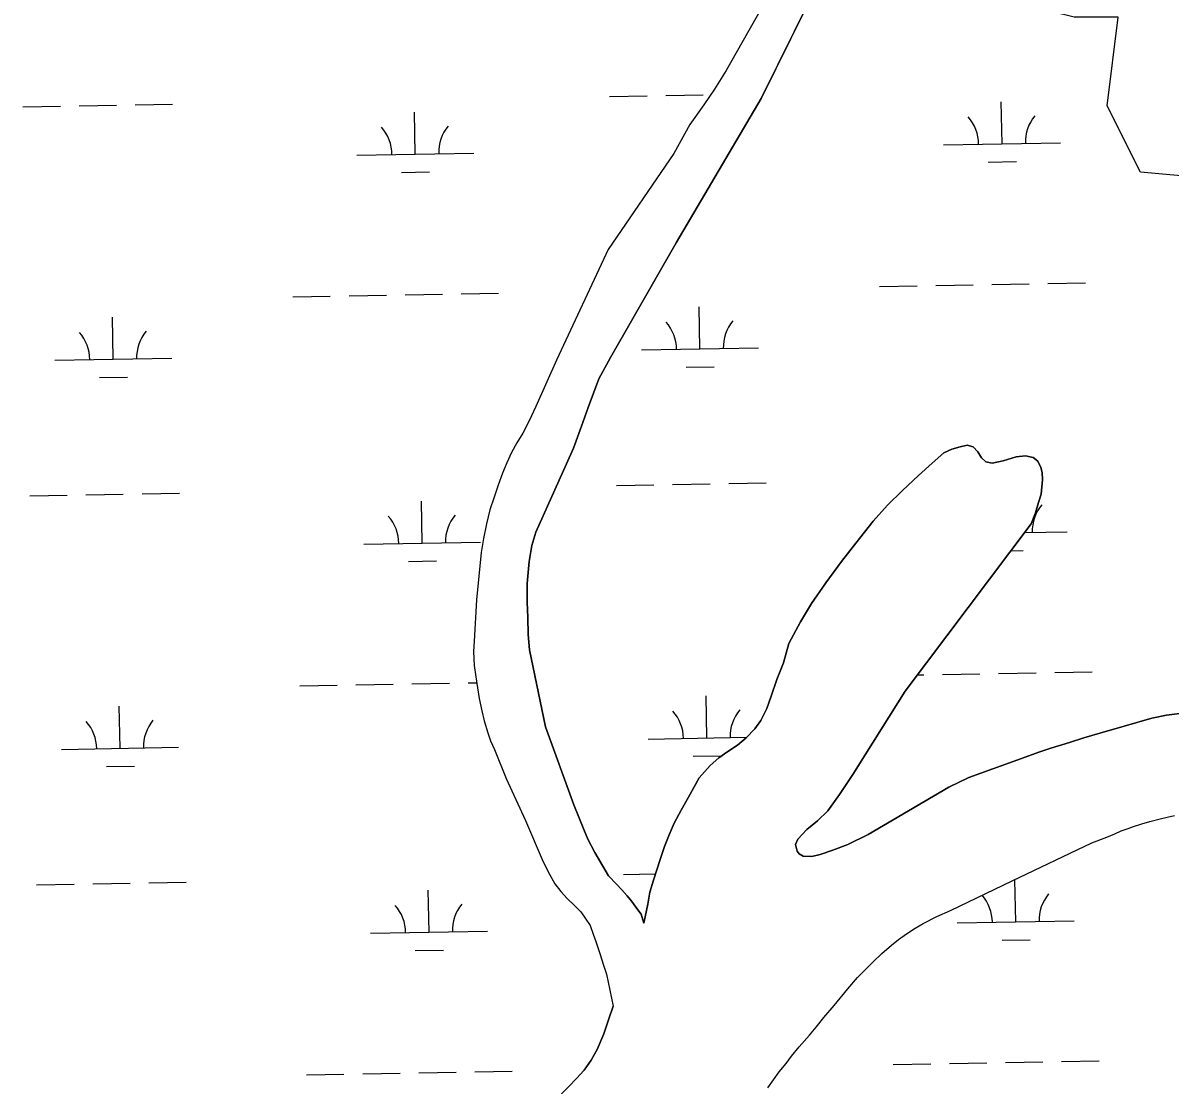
# Model space of a CAD drawing. Extents: x 3903937 to 3942190, y 260677 to 286651.
# Drawn here: x 3924599 to 3925580, y 272884 to 273792 of the extents above; entities that cross this region are included whole.
import ezdxf

# ---------------------------------------------------------------- set-up
doc = ezdxf.new("R2010")
doc.units = 0
for name, color, linetype in [('V-SITE-VEGE', 7, 'Continuous'), ('V-TOPO-SHOR', 7, 'Continuous'), ('V-WETL-SWMP', 7, 'Continuous')]:
    doc.layers.add(name, color=color, linetype=linetype)

msp = doc.modelspace()

# ---------------------------------------------------------------- linework, layer by layer
at = {"layer": 'V-SITE-VEGE'}
msp.add_lwpolyline([(3925762.457, 274203.561), (3925790.828, 274288.719), (3925838.114, 274354.953), (3925894.858, 274326.568), (3925932.6890000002, 274260.333), (3925913.774, 274175.175), (3925942.145, 274118.403), (3925970.518, 274061.63), (3925998.889, 273948.087), (3925979.973, 273862.929), (3925923.231, 273815.62), (3925771.915, 273711.539), (3925658.427, 273654.766), (3925554.399, 273664.228), (3925526.026, 273721.001), (3925535.484, 273796.697), (3925497.6550000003, 273796.697), (3925384.167, 273825.082), (3925393.625, 273872.393), (3925421.9960000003, 273929.161), (3925507.111, 273948.087), (3925611.1410000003, 274004.86)], close=True, dxfattribs=at)
at = {"layer": 'V-TOPO-SHOR'}
for points in [[(3925293.328, 273855.495), (3925229.865, 273727.204), (3925157.306, 273603.74700000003), (3925101.062, 273505.748), (3925091.293, 273487.559)], [(3925255.501, 273848.968), (3925208.582, 273766.165), (3925200.046, 273751.221), (3925190.004, 273735.349), (3925180.823, 273721.765), (3925168.849, 273704.893), (3925155.217, 273680.151), (3925099.0670000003, 273598.078), (3925054.992, 273503.608), (3925037.404, 273463.915), (3925031.518, 273451.756), (3925026.136, 273441.103), (3925021.114, 273432.808), (3925016.522, 273424.655), (3925012.502, 273415.787), (3925008.697, 273406.85), (3925004.961, 273396.548), (3925001.582, 273386.392), (3924998.062, 273375.663), (3924995.108, 273363.502), (3924992.5160000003, 273350.98), (3924990.566, 273339.032), (3924986.572, 273298.676), (3924984.662, 273263.328), (3924984.004, 273254.454), (3924984.559, 273242.504), (3924985.907, 273232.626), (3924987.396, 273223.32), (3924988.8850000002, 273214.16000000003), (3924991.088, 273203.637), (3924993.153, 273195.04600000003), (3924996.143, 273185.023), (3924998.4960000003, 273178.078), (3925001.846, 273170.629), (3925011.759, 273145.711), (3925028.454, 273109.906), (3925042.718, 273076.466), (3925047.5700000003, 273066.728), (3925053.423, 273055.913), (3925058.781, 273049.107), (3925063.997, 273043.375), (3925070.356, 273037.141)], [(3925091.293, 273487.559), (3925082.048, 273463.053), (3925076.457, 273447.107), (3925069.578, 273428.272), (3925063.4560000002, 273415.005), (3925037.355, 273356.58), (3925033.8030000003, 273345.127), (3925031.5360000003, 273331.317), (3925029.7970000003, 273312.691), (3925029.775, 273296.737), (3925030.289, 273283.564), (3925030.699, 273269.003), (3925031.964, 273255.939), (3925045.469, 273190.069), (3925069.6780000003, 273123.22000000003), (3925078.214, 273102.222), (3925081.737, 273093.866), (3925087.608, 273082.615), (3925094.4450000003, 273070.826), (3925099.466, 273062.575)], [(3925129.625, 273022.223), (3925132.968, 273038.279), (3925134.909, 273048.556), (3925138.0300000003, 273058.938), (3925143.517, 273076.491), (3925147.3850000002, 273087.728), (3925151.363, 273097.68), (3925155.444, 273107.52400000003), (3925161.457, 273118.651), (3925167.792, 273129.993), (3925176.916, 273146.469), (3925186.2460000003, 273157.05700000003), (3925193.859, 273163.578), (3925201.467, 273168.92100000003), (3925209.829, 273174.369), (3925217.1180000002, 273180.568), (3925224.6240000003, 273188.375), (3925229.774, 273195.541), (3925234.714, 273205.708), (3925238.583, 273216.195), (3925243.316, 273230.53500000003), (3925249.009, 273244.76900000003), (3925253.531, 273261.145), (3925263.515, 273279.761), (3925273.174, 273295.488), (3925285.3000000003, 273313.137), (3925298.71, 273331.428), (3925310.83, 273347.151), (3925325.848, 273365.761), (3925338.075, 273379.556), (3925350.836, 273392.174), (3925364.557, 273404.787), (3925376.139, 273415.587), (3925386.109, 273424.352), (3925393.1780000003, 273427.447), (3925400.25, 273429.472), (3925406.14, 273430.748), (3925411.278, 273429.456), (3925415.34, 273425.061), (3925418.5470000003, 273420.129), (3925422.073, 273416.59), (3925427.5330000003, 273415.513), (3925437.0670000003, 273417.534), (3925448.2060000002, 273420.729), (3925456.023, 273421.79), (3925462.767, 273420.281), (3925466.511, 273417.278)], [(3925466.511, 273417.278), (3925469.2860000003, 273411.81200000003), (3925470.46, 273407.528), (3925470.664, 273401.103), (3925469.468, 273389.006), (3925467.318, 273381.729), (3925464.735, 273372.951), (3925460.867, 273363.53500000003), (3925353.054, 273220.635), (3925319.032, 273165.968), (3925308.5160000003, 273149.172), (3925297.139, 273132.05700000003), (3925287.055, 273118.151), (3925278.0500000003, 273109.705), (3925269.151, 273102.331), (3925261.43, 273093.88300000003), (3925259.389, 273089.281), (3925260.666, 273083.606), (3925262.483, 273081.568), (3925266.014, 273079.422), (3925273.294, 273079.196), (3925280.577, 273080.898), (3925291.184, 273084.525), (3925304.148, 273089.43200000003), (3925321.398, 273097.972), (3925390.52, 273138.455), (3925407.662, 273146.676), (3925455.7630000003, 273163.955), (3925467.441, 273168.221), (3925477.7260000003, 273171.846), (3925493.686, 273176.642), (3925506.007, 273180.693), (3925519.718, 273184.742), (3925540.497, 273190.71), (3925564.278, 273197.528), (3925576.704, 273200.08), (3925638.711, 273207.7)], [(3925235.8340000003, 272881.374), (3925245.491, 272895.065), (3925251.2830000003, 272902.231), (3925255.897, 272908.434), (3925262.5470000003, 272916.348), (3925271.234, 272926.50800000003), (3925276.917, 272933.246), (3925283.463, 272941.481), (3925292.363, 272951.856), (3925304.268, 272966.079), (3925312.421, 272975.811), (3925318.748, 272982.013), (3925325.396, 272988.855), (3925333.223, 272996.34), (3925341.37, 273003.287), (3925347.4790000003, 273008.096), (3925354.34, 273013.013), (3925361.842, 273017.822), (3925368.485, 273021.773), (3925380.165, 273027.859), (3925392.058, 273033.09), (3925444.563, 273058.284), (3925512.923, 273090.737), (3925525.563, 273095.752), (3925532.42, 273098.525), (3925537.992, 273101.087), (3925543.884, 273103.221), (3925548.49, 273104.927), (3925555.454, 273107.059), (3925562.523, 273109.083), (3925571.307, 273111.319), (3925577.306, 273112.704), (3925583.6240000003, 273114.193)], [(3925099.466, 273062.575), (3925106.309, 273055.39), (3925110.906, 273050.565), (3925115.396, 273045.527), (3925119.244, 273040.596), (3925123.518, 273034.808), (3925127.366, 273029.985), (3925129.625, 273022.223)], [(3925070.356, 273037.141), (3925075.703, 273031.779), (3925079.5500000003, 273026.526), (3925083.611, 273020.09500000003), (3925086.384, 273012.81), (3925088.622, 273006.49), (3925092.143, 272996.205), (3925095.018, 272986.244), (3925097.578, 272978.638), (3925103.29, 272951.055)], [(3924951.9960000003, 272576.939), (3924992.002, 272698.731), (3925042.534, 272844.924), (3925044.258, 272852.417), (3925046.8370000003, 272858.197), (3925049.522, 272863.331), (3925052.311, 272868.039), (3925056.174, 272872.637), (3925060.2490000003, 272877.343), (3925065.396, 272882.582), (3925071.937, 272889.318), (3925078.478, 272896.482), (3925084.594, 272904.93200000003), (3925089.747, 272914.136), (3925095.44, 272927.405), (3925099.419, 272939.39), (3925103.29, 272951.055)]]:
    msp.add_lwpolyline(points, dxfattribs=at)
at = {"layer": 'V-WETL-SWMP'}
for p, q in [((3925229.864, 273727.205), (3925293.327, 273855.49499999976)), ((3925100.404904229, 273729.0132032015), (3925132.399948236, 273729.5763713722)), ((3925148.3974702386, 273729.8579554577), (3925180.392514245, 273730.42112362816)), ((3925157.307, 273603.74599999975), (3925229.864, 273727.205)), ((3924598.5746371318, 273720.18012163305), (3924630.5696811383, 273720.74328980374)), ((3924646.5672031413, 273721.0248738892), (3924678.562247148, 273721.5880420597)), ((3924694.559769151, 273721.86962614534), (3924726.5548131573, 273722.4327943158)), ((3924934.183899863, 273679.65023433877), (3924933.550335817, 273715.6446584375)), ((3925436.014218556, 273688.4831783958), (3925435.380654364, 273724.4776029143)), ((3925386.0219622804, 273687.6032281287), (3925486.0064748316, 273689.36312866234)), ((3924884.1916436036, 273678.77028407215), (3924984.176156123, 273680.5301846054)), ((3925424.2876473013, 273672.8433801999), (3925448.2839303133, 273673.2657563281)), ((3924922.45732855, 273664.0104363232), (3924946.453611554, 273664.4328124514)), ((3925101.061, 273505.748), (3925157.307, 273603.74599999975)), ((3925379.2924621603, 273567.3951784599), (3925411.287506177, 273567.958346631)), ((3925427.2850281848, 273568.2399307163), (3925459.2800722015, 273568.8030988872)), ((3925475.2775942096, 273569.0846829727), (3925507.2726382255, 273569.6478511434)), ((3924829.46957699, 273557.7174835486), (3924861.4646209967, 273558.2806517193)), ((3924877.4621429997, 273558.56223580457), (3924909.4571870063, 273559.1254039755)), ((3924925.4547090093, 273559.40698806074), (3924957.449753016, 273559.97015623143)), ((3924973.447275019, 273560.2517403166), (3925005.4423190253, 273560.8149084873)), ((3925331.2998961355, 273566.550426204), (3925363.294940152, 273567.1135943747)), ((3925177.6248472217, 273513.09561941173), (3925176.9912830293, 273549.09004393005)), ((3924675.794527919, 273504.2626773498), (3924675.160963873, 273540.2571014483)), ((3925127.632590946, 273512.2156691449), (3925227.617103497, 273513.9755696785)), ((3924625.802271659, 273503.3827270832), (3924725.786784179, 273505.14262761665)), ((3925091.292, 273487.559), (3925101.061, 273505.748)), ((3925165.8982759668, 273497.4558212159), (3925189.8945589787, 273497.8781973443)), ((3924664.0679566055, 273488.6228793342), (3924688.06423961, 273489.0452554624)), ((3925082.048, 273463.0529999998), (3925091.292, 273487.559)), ((3925076.458, 273447.107), (3925082.048, 273463.0529999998)), ((3925069.578, 273428.272), (3925076.458, 273447.107)), ((3925406.14, 273430.7479999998), (3925400.2490000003, 273429.4719999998)), ((3925411.278, 273429.4559999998), (3925406.14, 273430.7479999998)), ((3925063.4560000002, 273415.0039999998), (3925069.578, 273428.272)), ((3925386.108, 273424.3519999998), (3925376.1380000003, 273415.586)), ((3925393.179, 273427.44699999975), (3925386.108, 273424.3519999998)), ((3925400.2490000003, 273429.4719999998), (3925393.179, 273427.44699999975)), ((3925415.34, 273425.06), (3925411.278, 273429.4559999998)), ((3925418.546, 273420.1299999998), (3925415.34, 273425.06)), ((3925448.2060000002, 273420.73), (3925437.066, 273417.534)), ((3925456.024, 273421.79), (3925448.2060000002, 273420.73)), ((3925462.768, 273420.2809999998), (3925456.024, 273421.79)), ((3925037.3540000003, 273356.579), (3925063.4560000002, 273415.0039999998)), ((3925376.1380000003, 273415.586), (3925364.558, 273404.788)), ((3925422.074, 273416.591), (3925418.546, 273420.1299999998)), ((3925427.5330000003, 273415.513), (3925422.074, 273416.591)), ((3925437.066, 273417.534), (3925427.5330000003, 273415.513)), ((3925466.511, 273417.278), (3925462.768, 273420.2809999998)), ((3925469.287, 273411.8129999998), (3925466.511, 273417.278)), ((3925470.4590000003, 273407.52799999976), (3925469.287, 273411.8129999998)), ((3925364.558, 273404.788), (3925350.835, 273392.173)), ((3925469.469, 273389.006), (3925470.664, 273401.103)), ((3925470.664, 273401.103), (3925470.4590000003, 273407.52799999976)), ((3925106.2597046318, 273396.3895890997), (3925138.2547486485, 273396.95275727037)), ((3925154.2522706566, 273397.23434135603), (3925186.2473146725, 273397.7975095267)), ((3925202.244836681, 273398.07909361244), (3925234.2398806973, 273398.6422617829)), ((3925350.835, 273392.173), (3925338.075, 273379.556)), ((3924604.429384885, 273387.55664838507), (3924636.4244288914, 273388.11981655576)), ((3924652.4219508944, 273388.4014006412), (3924684.416994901, 273388.96456881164)), ((3924700.414516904, 273389.24615289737), (3924732.4095609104, 273389.8093210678)), ((3924940.0386476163, 273347.02676109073), (3924939.40508357, 273383.0211851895)), ((3925464.735, 273372.95099999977), (3925467.3170000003, 273381.728)), ((3925467.3170000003, 273381.728), (3925469.469, 273389.006)), ((3925338.075, 273379.556), (3925325.848, 273365.76099999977)), ((3925460.867, 273363.53399999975), (3925464.735, 273372.95099999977)), ((3925325.848, 273365.76099999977), (3925310.8310000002, 273347.151)), ((3925353.0530000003, 273220.636), (3925460.867, 273363.53399999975)), ((3925033.804, 273345.127), (3925037.3540000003, 273356.579)), ((3925455.254642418, 273356.09531231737), (3925491.8612239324, 273356.73965153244)), ((3924890.0463913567, 273346.14681082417), (3924990.0309038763, 273347.90671135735)), ((3925031.5360000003, 273331.318), (3925033.804, 273345.127)), ((3925310.8310000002, 273347.151), (3925298.71, 273331.429)), ((3925443.45370519, 273340.4542051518), (3925454.138679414, 273340.64227919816)), ((3924928.312076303, 273331.38696307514), (3924952.3083593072, 273331.80933920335)), ((3925029.7970000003, 273312.69), (3925031.5360000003, 273331.318)), ((3925298.71, 273331.429), (3925285.299, 273313.138)), ((3925029.774, 273296.73600000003), (3925029.7970000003, 273312.69)), ((3925285.299, 273313.13799999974), (3925273.174, 273295.4879999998)), ((3925030.29, 273283.565), (3925029.774, 273296.73600000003)), ((3925273.174, 273295.4879999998), (3925263.515, 273279.76199999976)), ((3925030.698, 273269.0029999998), (3925030.29, 273283.565)), ((3925263.515, 273279.76199999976), (3925253.531, 273261.145)), ((3925031.964, 273255.938), (3925030.698, 273269.0029999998)), ((3925045.468, 273190.069), (3925031.964, 273255.938)), ((3925253.531, 273261.145), (3925249.0100000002, 273244.76900000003)), ((3925249.0100000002, 273244.76900000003), (3925243.315, 273230.5359999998)), ((3925363.429722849, 273234.3894359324), (3925369.149689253, 273234.4901172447)), ((3925385.1472112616, 273234.77170132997), (3925417.142255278, 273235.3348695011)), ((3925433.1397772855, 273235.6164535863), (3925465.1348213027, 273236.1796217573)), ((3925481.1323433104, 273236.46120584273), (3925513.1273873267, 273237.0243740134)), ((3924835.3243247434, 273225.09401030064), (3924867.31936875, 273225.65717847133)), ((3924883.316890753, 273225.9387625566), (3924915.3119347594, 273226.5019307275)), ((3924931.3094567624, 273226.7835148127), (3924963.304500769, 273227.3466829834)), ((3924979.302022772, 273227.62826706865), (3924986.6849485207, 273227.7582193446)), ((3925243.315, 273230.5359999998), (3925238.583, 273216.195)), ((3925183.479596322, 273180.47214228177), (3925182.8460321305, 273216.46656680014)), ((3925238.583, 273216.195), (3925234.714, 273205.707)), ((3925319.032, 273165.969), (3925353.0530000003, 273220.636)), ((3924681.649275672, 273171.6392041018), (3924681.015711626, 273207.6336282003)), ((3925234.714, 273205.707), (3925229.774, 273195.542)), ((3925638.71, 273207.701), (3925576.703, 273200.08)), ((3925229.774, 273195.542), (3925224.6240000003, 273188.37499999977)), ((3925564.278, 273197.528), (3925540.498, 273190.70899999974)), ((3925576.703, 273200.0799999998), (3925564.278, 273197.528)), ((3925069.679, 273123.221), (3925045.468, 273190.069)), ((3925224.6240000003, 273188.37499999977), (3925217.1180000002, 273180.5689999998)), ((3925540.498, 273190.70899999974), (3925519.717, 273184.7419999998)), ((3925133.487340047, 273179.5921920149), (3925217.6024021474, 273181.07276274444)), ((3925217.1180000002, 273180.569), (3925209.828, 273174.36900000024)), ((3925493.686, 273176.642), (3925477.725, 273171.8459999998)), ((3925506.006, 273180.693), (3925493.686, 273176.642)), ((3925519.717, 273184.742), (3925506.006, 273180.693)), ((3924631.657019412, 273170.7592538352), (3924731.641531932, 273172.51915436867)), ((3925201.468, 273168.92100000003), (3925193.858, 273163.578)), ((3925209.828, 273174.369), (3925201.468, 273168.92100000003)), ((3925308.515, 273149.173), (3925319.032, 273165.969)), ((3925467.441, 273168.22000000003), (3925455.764, 273163.954)), ((3925477.725, 273171.8459999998), (3925467.441, 273168.22000000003)), ((3924669.9227043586, 273155.9994060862), (3924693.918987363, 273156.4217822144)), ((3925171.7530250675, 273164.8323440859), (3925195.74930808, 273165.25472021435)), ((3925186.2460000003, 273157.05699999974), (3925176.916, 273146.46999999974)), ((3925193.858, 273163.578), (3925186.2460000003, 273157.05700000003)), ((3925455.764, 273163.954), (3925407.662, 273146.67599999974)), ((3925176.916, 273146.46999999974), (3925167.791, 273129.993)), ((3925297.14, 273132.05700000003), (3925308.515, 273149.173)), ((3925407.662, 273146.67599999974), (3925390.519, 273138.4559999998)), ((3925390.519, 273138.456), (3925321.398, 273097.973)), ((3925167.791, 273129.993), (3925161.457, 273118.652)), ((3925287.055, 273118.15199999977), (3925297.14, 273132.05700000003)), ((3925078.215, 273102.223), (3925069.679, 273123.221)), ((3925161.457, 273118.652), (3925155.4450000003, 273107.5249999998)), ((3925278.049, 273109.7059999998), (3925287.055, 273118.15199999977)), ((3925155.4450000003, 273107.5249999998), (3925151.362, 273097.68)), ((3925269.151, 273102.3309999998), (3925278.049, 273109.7059999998)), ((3925081.736, 273093.866), (3925078.215, 273102.223)), ((3925151.362, 273097.68), (3925147.386, 273087.72799999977)), ((3925261.43, 273093.88299999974), (3925269.151, 273102.3309999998)), ((3925321.398, 273097.973), (3925304.147, 273089.43200000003)), ((3925087.609, 273082.61499999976), (3925081.736, 273093.866)), ((3925147.386, 273087.72799999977), (3925143.5160000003, 273076.49)), ((3925259.389, 273089.281), (3925261.43, 273093.88299999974)), ((3925260.666, 273083.60499999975), (3925259.389, 273089.281)), ((3925304.147, 273089.43200000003), (3925291.183, 273084.5249999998)), ((3925094.4450000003, 273070.82699999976), (3925087.609, 273082.61499999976)), ((3925262.483, 273081.5679999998), (3925260.666, 273083.60499999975)), ((3925266.014, 273079.42099999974), (3925262.483, 273081.5679999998)), ((3925273.294, 273079.196), (3925266.014, 273079.42099999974)), ((3925280.578, 273080.89900000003), (3925273.294, 273079.196)), ((3925291.183, 273084.5249999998), (3925280.578, 273080.89900000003)), ((3925099.466, 273062.5749999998), (3925094.4450000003, 273070.82699999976)), ((3925143.5160000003, 273076.49), (3925138.0300000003, 273058.938)), ((3925106.309, 273055.39099999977), (3925099.466, 273062.5749999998)), ((3925112.114453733, 273063.76611196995), (3925139.6907723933, 273064.2515029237)), ((3925138.0300000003, 273058.938), (3925134.91, 273048.556)), ((3925447.723434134, 273023.236437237), (3925447.0898705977, 273059.2308611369)), ((3924610.284132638, 273054.93317513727), (3924642.2791766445, 273055.49634330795)), ((3924658.2766986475, 273055.77792739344), (3924690.271742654, 273056.3410955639)), ((3924706.269264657, 273056.6226796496), (3924738.2643086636, 273057.1858478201)), ((3924945.8933953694, 273014.403287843), (3924945.2598313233, 273050.39771194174)), ((3925110.906, 273050.566), (3925106.309, 273055.39099999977)), ((3925115.396, 273045.527), (3925110.906, 273050.566)), ((3925134.91, 273048.556), (3925132.968, 273038.28)), ((3925119.244, 273040.5959999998), (3925115.396, 273045.527)), ((3925123.518, 273034.808), (3925119.244, 273040.5959999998)), ((3925132.968, 273038.28), (3925129.626, 273022.223)), ((3925127.366, 273029.98399999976), (3925123.518, 273034.808)), ((3925129.626, 273022.223), (3925127.366, 273029.98399999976)), ((3925397.7311780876, 273022.356486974), (3925497.7156901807, 273024.11638749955)), ((3924895.90113911, 273013.5233375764), (3924995.8856516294, 273015.2832381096)), ((3924934.1668240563, 272998.7634898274), (3924958.1631070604, 272999.1858659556)), ((3925435.9968626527, 273007.5966393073), (3925459.9931455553, 273008.0190154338)), ((3925343.009110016, 272901.3036871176), (3925375.0041538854, 272901.8668552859)), ((3925391.0016758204, 272902.1484393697), (3925422.9967196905, 272902.7116075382)), ((3925438.994241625, 272902.99319162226), (3925470.9892854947, 272903.55635979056)), ((3925486.986807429, 272903.8379438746), (3925518.9818512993, 272904.4011120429)), ((3924841.1790724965, 272892.4705370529), (3924873.174116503, 272893.0337052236)), ((3924889.171638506, 272893.3152893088), (3924921.1666825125, 272893.8784574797)), ((3924937.1642045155, 272894.16004156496), (3924969.159248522, 272894.72320973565)), ((3924985.156770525, 272895.00479382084), (3925017.1518145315, 272895.56796199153))]:
    msp.add_line(p, q, dxfattribs=at)
for points in [[(3925255.502, 273848.968), (3925208.582, 273766.166), (3925200.045, 273751.221), (3925190.004, 273735.349), (3925180.824, 273721.765), (3925168.849, 273704.893), (3925155.217, 273680.152), (3925099.066, 273598.078), (3925054.992, 273503.607), (3925037.403, 273463.915), (3925031.517, 273451.757), (3925026.1350000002, 273441.102), (3925021.114, 273432.808), (3925016.522, 273424.656), (3925012.502, 273415.788), (3925008.697, 273406.849), (3925004.961, 273396.549), (3925001.583, 273386.392), (3924998.061, 273375.662), (3924995.109, 273363.501), (3924992.515, 273350.981), (3924990.566, 273339.033), (3924986.573, 273298.677), (3924984.662, 273263.328), (3924984.005, 273254.455), (3924984.56, 273242.504), (3924985.906, 273232.626), (3924987.395, 273223.321), (3924988.8850000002, 273214.159), (3924991.089, 273203.636), (3924993.1520000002, 273195.045), (3924996.143, 273185.022), (3924998.495, 273178.077), (3925001.847, 273170.63), (3925011.759, 273145.712), (3925028.454, 273109.907), (3925042.719, 273076.467)], [(3925312.421, 272975.811), (3925318.747, 272982.012), (3925325.395, 272988.855), (3925333.223, 272996.34), (3925341.37, 273003.288), (3925347.48, 273008.097), (3925354.34, 273013.013), (3925361.842, 273017.821), (3925368.486, 273021.773), (3925380.166, 273027.86), (3925392.059, 273033.089), (3925444.562, 273058.284), (3925512.9220000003, 273090.737), (3925525.563, 273095.752), (3925532.42, 273098.526), (3925537.992, 273101.088), (3925543.884, 273103.221), (3925548.491, 273104.928), (3925555.453, 273107.059), (3925562.523, 273109.083), (3925571.307, 273111.32), (3925577.305, 273112.703), (3925583.6240000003, 273114.193)], [(3925042.719, 273076.467), (3925047.571, 273066.728), (3925053.424, 273055.913), (3925058.781, 273049.107), (3925063.997, 273043.375), (3925070.3570000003, 273037.14), (3925075.703, 273031.779), (3925079.5500000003, 273026.526), (3925083.61, 273020.096), (3925086.384, 273012.811), (3925088.623, 273006.491), (3925092.142, 272996.206), (3925095.019, 272986.244), (3925097.578, 272978.638), (3925103.291, 272951.056), (3925099.42, 272939.39), (3925095.441, 272927.404), (3925089.747, 272914.135), (3925084.594, 272904.933), (3925078.4790000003, 272896.483), (3925071.937, 272889.319), (3925065.396, 272882.582)], [(3925235.835, 272881.373), (3925245.491, 272895.065), (3925251.2830000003, 272902.231), (3925255.896, 272908.434), (3925262.546, 272916.348), (3925271.234, 272926.50800000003), (3925276.918, 272933.246), (3925283.4620000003, 272941.481), (3925292.364, 272951.855), (3925304.269, 272966.079), (3925312.421, 272975.811)]]:
    msp.add_lwpolyline(points, dxfattribs=at)
for centre, radius, start, end in [((3925380.771482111, 273687.9856873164), 35.24628790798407, 0.23658072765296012, 41.78023906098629), ((3925491.2402428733, 273689.9301287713), 35.24628790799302, 140.23657772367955, 181.78023605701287), ((3924878.9411634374, 273679.15274325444), 35.24628790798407, 0.2365807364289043, 41.78023906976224), ((3924989.409924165, 273681.0971847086), 35.246287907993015, 140.23657771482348, 181.7802360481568), ((3925122.3821107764, 273512.59812833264), 35.24628790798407, 0.23658072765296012, 41.78023906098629), ((3925232.8508715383, 273514.54256978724), 35.24628790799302, 140.23657772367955, 181.78023605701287), ((3924620.5517914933, 273503.76518626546), 35.24628790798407, 0.2365807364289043, 41.78023906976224), ((3924731.0205522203, 273505.70962771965), 35.246287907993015, 140.23657771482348, 181.7802360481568), ((3925497.094991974, 273357.3066516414), 35.24628790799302, 140.23657772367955, 181.78023605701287), ((3924884.7959111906, 273346.5292700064), 35.24628790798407, 0.2365807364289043, 41.78023906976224), ((3924995.264671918, 273348.4737114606), 35.246287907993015, 140.23657771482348, 181.7802360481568), ((3924736.8752999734, 273173.0861544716), 35.246287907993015, 140.23657771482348, 181.7802360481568), ((3925128.2368598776, 273179.9746512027), 35.24628790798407, 0.23658072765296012, 41.78023906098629), ((3925238.7056206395, 273181.91909265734), 35.24628790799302, 140.23657772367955, 181.78023605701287), ((3924626.4065392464, 273171.1417130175), 35.24628790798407, 0.2365807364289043, 41.78023906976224), ((3925001.119419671, 273015.85023821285), 35.246287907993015, 140.23657771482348, 181.7802360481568), ((3925392.4806979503, 273022.73894615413), 35.24628790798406, 0.23658073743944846, 41.294849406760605), ((3925502.949458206, 273024.68338759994), 35.246287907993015, 140.23657771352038, 181.7802360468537), ((3924890.6506589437, 273013.90579675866), 35.24628790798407, 0.2365807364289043, 41.78023906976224)]:
    msp.add_arc(centre, radius, start, end, dxfattribs=at)

doc.saveas('drawing.dxf')
